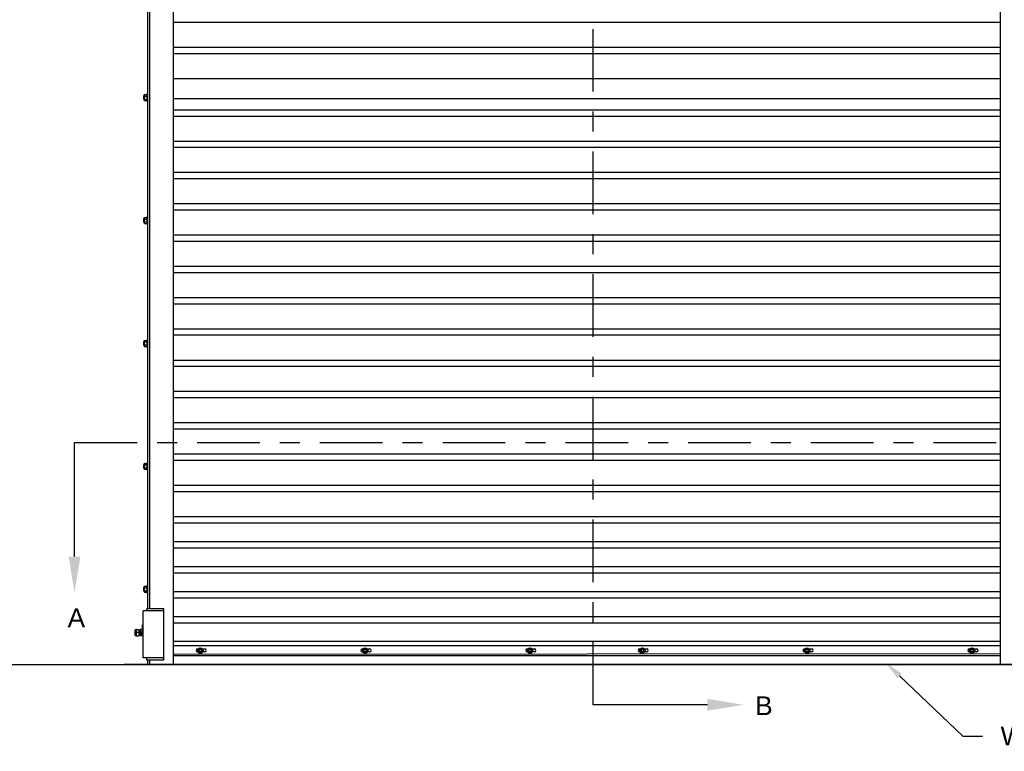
# Model space of a CAD drawing. Header units: inches. Extents: x 170 to 312, y 215 to 248.
# Tile 908 of 987: x 299.58 to 304.49, y 239.67 to 243.33. Entities that reach past the tile are written whole.
import ezdxf
from ezdxf import colors
from ezdxf.entities.mleader import LeaderData, LeaderLine
from ezdxf.math import Vec2, Vec3

# ---------------------------------------------------------------- set-up
doc = ezdxf.new("R2010")
doc.units = ezdxf.units.IN
doc.header["$LTSCALE"] = 0.25
doc.header["$MEASUREMENT"] = 0
doc.linetypes.add('CENTER', pattern=[2, 1.25, -0.25, 0.25, -0.25])
for name, color, linetype in [('ANNOTATIONS', 1, 'Continuous'), ('MOTOR RH', 7, 'Continuous'), ('SECTION CUTS', 6, 'CENTER')]:
    doc.layers.add(name, color=color, linetype=linetype)
doc.styles.add('ARIAL', font='arial.ttf', dxfattribs={"height": 0.09375})
doc.styles.get("Standard").update_dxf_attribs({"font": 'romans.shx'})

msp = doc.modelspace()

# ---------------------------------------------------------------- linework, layer by layer
at = {"layer": 'MOTOR RH'}
for p, q in [((300.344, 240.10529), (300.344, 244.32505)), ((304.4705, 240.10529), (304.4705, 244.32505)), ((300.21611, 240.38253), (300.21611, 244.3)), ((300.22464, 240.38253), (300.22464, 244.3)), ((300.344, 243.31263), (304.4705, 243.31263)), ((300.344, 243.18763), (304.4705, 243.18763)), ((300.344, 243.15638), (304.4705, 243.15638)), ((300.344, 243.03138), (304.4705, 243.03138)), ((300.19394, 242.94338), (300.19394, 242.92835)), ((300.19496, 242.94439), (300.19496, 242.92734)), ((300.19742, 242.94865), (300.19742, 242.92308)), ((300.19912, 242.95063), (300.21099, 242.95063)), ((300.19912, 242.94325), (300.21099, 242.94325)), ((300.2127, 242.95718), (300.2127, 242.91455)), ((300.2127, 242.94439), (300.2127, 242.94694)), ((300.19912, 242.92848), (300.21099, 242.92848)), ((300.19912, 242.9211), (300.21099, 242.9211)), ((300.344, 242.93098), (304.4705, 242.93098)), ((300.344, 242.87513), (304.4705, 242.87513)), ((300.344, 242.84388), (304.4705, 242.84388)), ((300.344, 242.71888), (304.4705, 242.71888)), ((300.344, 242.68763), (304.4705, 242.68763)), ((300.344, 242.56263), (304.4705, 242.56263)), ((300.344, 242.53138), (304.4705, 242.53138)), ((300.344, 242.40638), (304.4705, 242.40638)), ((300.344, 242.37513), (304.4705, 242.37513)), ((300.19394, 242.32952), (300.19394, 242.3145)), ((300.19496, 242.33053), (300.19496, 242.31348)), ((300.19742, 242.3348), (300.19742, 242.30922)), ((300.19912, 242.33677), (300.21099, 242.33677)), ((300.19912, 242.32939), (300.21099, 242.32939)), ((300.19912, 242.31462), (300.21099, 242.31462)), ((300.19912, 242.30724), (300.21099, 242.30724)), ((300.2127, 242.34332), (300.2127, 242.30069)), ((300.2127, 242.33053), (300.2127, 242.33308)), ((300.344, 242.25013), (304.4705, 242.25013)), ((300.344, 242.21888), (304.4705, 242.21888)), ((300.344, 242.09388), (304.4705, 242.09388)), ((300.344, 242.06263), (304.4705, 242.06263)), ((300.344, 241.93763), (304.4705, 241.93763)), ((300.344, 241.90638), (304.4705, 241.90638)), ((300.344, 241.78138), (304.4705, 241.78138)), ((300.19394, 241.71566), (300.19394, 241.70064)), ((300.19496, 241.71667), (300.19496, 241.69962)), ((300.19742, 241.72094), (300.19742, 241.69536)), ((300.19912, 241.72291), (300.21099, 241.72291)), ((300.19912, 241.71553), (300.21099, 241.71553)), ((300.2127, 241.72946), (300.2127, 241.68683)), ((300.2127, 241.71667), (300.2127, 241.71922)), ((300.344, 241.75013), (304.4705, 241.75013)), ((300.19912, 241.70076), (300.21099, 241.70076)), ((300.19912, 241.69338), (300.21099, 241.69338)), ((300.344, 241.62513), (304.4705, 241.62513)), ((300.344, 241.59388), (304.4705, 241.59388)), ((300.344, 241.46888), (304.4705, 241.46888)), ((300.344, 241.43763), (304.4705, 241.43763)), ((300.344, 241.31263), (304.4705, 241.31263)), ((300.344, 241.28138), (304.4705, 241.28138)), ((300.344, 241.15638), (304.4705, 241.15638)), ((300.344, 241.12513), (304.4705, 241.12513)), ((300.19394, 241.1018), (300.19394, 241.08678)), ((300.19496, 241.10281), (300.19496, 241.08576)), ((300.19742, 241.10708), (300.19742, 241.0815)), ((300.19912, 241.10906), (300.21099, 241.10906)), ((300.19912, 241.10167), (300.21099, 241.10167)), ((300.19912, 241.0869), (300.21099, 241.0869)), ((300.19912, 241.07952), (300.21099, 241.07952)), ((300.2127, 241.1156), (300.2127, 241.07297)), ((300.2127, 241.10281), (300.2127, 241.10536)), ((300.344, 241.00013), (304.4705, 241.00013)), ((300.344, 240.96888), (304.4705, 240.96888)), ((300.344, 240.84388), (304.4705, 240.84388)), ((300.344, 240.81263), (304.4705, 240.81263)), ((300.344, 240.71888), (304.4705, 240.71888)), ((300.344, 240.68763), (304.4705, 240.68763)), ((300.344, 240.59388), (304.4705, 240.59388)), ((300.344, 240.56263), (304.4705, 240.56263)), ((300.19394, 240.48794), (300.19394, 240.47292)), ((300.19496, 240.48895), (300.19496, 240.4719)), ((300.19742, 240.49322), (300.19742, 240.46764)), ((300.19912, 240.4952), (300.21099, 240.4952)), ((300.19912, 240.48781), (300.21099, 240.48781)), ((300.2127, 240.50174), (300.2127, 240.45911)), ((300.2127, 240.48895), (300.2127, 240.4915)), ((300.19912, 240.47305), (300.21099, 240.47305)), ((300.19912, 240.46566), (300.21099, 240.46566)), ((300.344, 240.46888), (304.4705, 240.46888)), ((300.344, 240.43763), (304.4705, 240.43763)), ((300.19265, 240.13742), (300.19265, 240.37188)), ((300.29496, 240.37188), (300.19265, 240.37188)), ((300.29496, 240.38253), (300.2097, 240.38253)), ((300.2097, 240.37188), (300.2097, 240.38253)), ((300.29496, 240.12676), (300.29496, 240.38253)), ((300.344, 240.34388), (304.4705, 240.34388)), ((300.19265, 240.30406), (300.18809, 240.30315)), ((300.18809, 240.24676), (300.18809, 240.30315)), ((300.19265, 240.29012), (300.18809, 240.28972)), ((300.344, 240.31263), (304.4705, 240.31263)), ((300.1502, 240.27312), (300.1502, 240.25397)), ((300.15863, 240.27953), (300.15661, 240.27739)), ((300.17227, 240.26354), (300.15661, 240.26354)), ((300.15863, 240.24756), (300.15661, 240.2497)), ((300.15661, 240.24756), (300.15661, 240.24756)), ((300.15863, 240.24756), (300.15851, 240.27951)), ((300.15863, 240.27953), (300.17227, 240.27953)), ((300.15863, 240.24756), (300.17227, 240.24756)), ((300.17227, 240.24756), (300.17227, 240.27953)), ((300.17909, 240.25233), (300.17864, 240.25233)), ((300.17909, 240.27953), (300.17909, 240.24756)), ((300.18621, 240.27953), (300.17909, 240.27953)), ((300.18621, 240.26354), (300.17909, 240.26354)), ((300.18621, 240.24756), (300.17909, 240.24756)), ((300.18627, 240.2886), (300.18621, 240.24756)), ((300.344, 240.22141), (304.4705, 240.22141)), ((300.344, 240.2001), (304.4705, 240.2001)), ((300.344, 240.15529), (304.4705, 240.15858)), ((300.344, 240.14894), (304.4705, 240.14894)), ((304.4705, 240.14792), (300.344, 240.14792)), ((300.46336, 240.18203), (300.46633, 240.18203)), ((300.46496, 240.16702), (300.46336, 240.16702)), ((300.46615, 240.17347), (300.47168, 240.18305)), ((300.46615, 240.17347), (300.47168, 240.16388)), ((300.47168, 240.18305), (300.48275, 240.18305)), ((300.48275, 240.16388), (300.47168, 240.16388)), ((300.48275, 240.18305), (300.48828, 240.17347)), ((300.48828, 240.17347), (300.48275, 240.16388)), ((300.4881, 240.18203), (300.49951, 240.18203)), ((300.49951, 240.16702), (300.48947, 240.16702)), ((301.2861, 240.18203), (301.28908, 240.18203)), ((301.28771, 240.16702), (301.2861, 240.16702)), ((301.28889, 240.17347), (301.29443, 240.18305)), ((301.28889, 240.17347), (301.29443, 240.16388)), ((301.29443, 240.18305), (301.30549, 240.18305)), ((301.30549, 240.16388), (301.29443, 240.16388)), ((301.30549, 240.18305), (301.31103, 240.17347)), ((301.31103, 240.17347), (301.30549, 240.16388)), ((301.31084, 240.18203), (301.32225, 240.18203)), ((301.32225, 240.16702), (301.31221, 240.16702)), ((302.10884, 240.18203), (302.11182, 240.18203)), ((302.11045, 240.16702), (302.10884, 240.16702)), ((302.11164, 240.17347), (302.11717, 240.18305)), ((302.11164, 240.17347), (302.11717, 240.16388)), ((302.11717, 240.18305), (302.12823, 240.18305)), ((302.12823, 240.16388), (302.11717, 240.16388)), ((302.12823, 240.18305), (302.13377, 240.17347)), ((302.13377, 240.17347), (302.12823, 240.16388)), ((302.13358, 240.18203), (302.14499, 240.18203)), ((302.14499, 240.16702), (302.13496, 240.16702)), ((302.6695, 240.18203), (302.67248, 240.18203)), ((302.67111, 240.16702), (302.6695, 240.16702)), ((302.67229, 240.17347), (302.67783, 240.18305)), ((302.67229, 240.17347), (302.67783, 240.16388)), ((302.67783, 240.18305), (302.68889, 240.18305)), ((302.68889, 240.16388), (302.67783, 240.16388)), ((302.68889, 240.18305), (302.69443, 240.17347)), ((302.69443, 240.17347), (302.68889, 240.16388)), ((302.69424, 240.18203), (302.70565, 240.18203)), ((302.70565, 240.16702), (302.69561, 240.16702)), ((303.49224, 240.18203), (303.49522, 240.18203)), ((303.49385, 240.16702), (303.49224, 240.16702)), ((303.49504, 240.17347), (303.50057, 240.18305)), ((303.49504, 240.17347), (303.50057, 240.16388)), ((303.50057, 240.18305), (303.51163, 240.18305)), ((303.51163, 240.16388), (303.50057, 240.16388)), ((303.51163, 240.18305), (303.51717, 240.17347)), ((303.51717, 240.17347), (303.51163, 240.16388)), ((303.51698, 240.18203), (303.52839, 240.18203)), ((303.52839, 240.16702), (303.51836, 240.16702)), ((304.31334, 240.18184), (304.31499, 240.18203)), ((304.31499, 240.18203), (304.31796, 240.18203)), ((304.31659, 240.16702), (304.31499, 240.16702)), ((304.31778, 240.17347), (304.32331, 240.18305)), ((304.31778, 240.17347), (304.32331, 240.16388)), ((304.32331, 240.18305), (304.33438, 240.18305)), ((304.33438, 240.16388), (304.32331, 240.16388)), ((304.33438, 240.18305), (304.33991, 240.17347)), ((304.33991, 240.17347), (304.33438, 240.16388)), ((304.33973, 240.18203), (304.35114, 240.18203)), ((304.35114, 240.16702), (304.3411, 240.16702)), ((304.41082, 240.14895), (304.41082, 240.14894)), ((306.28719, 240.10342), (298.55104, 240.10342)), ((300.09675, 240.10529), (304.71775, 240.10529)), ((300.29496, 240.13742), (300.19265, 240.13742)), ((300.2097, 240.12676), (300.2097, 240.13742)), ((300.29496, 240.12676), (300.2097, 240.12676)), ((300.21611, 240.10529), (300.21611, 240.12676)), ((300.22464, 240.10529), (300.22464, 240.12676))]:
    msp.add_line(p, q, dxfattribs=at)
at = {"layer": 'MOTOR RH', "flags": 128}
msp.add_lwpolyline([(304.31499, 240.16702), (304.31304, 240.16728)], dxfattribs=at)
at = {"layer": 'MOTOR RH'}
for centre, radius in [((300.47722, 240.17347), 0.01385), ((300.47722, 240.17347), 0.00958), ((300.47722, 240.17347), 0.00639), ((301.29996, 240.17347), 0.01385), ((301.29996, 240.17347), 0.00958), ((301.29996, 240.17347), 0.00639), ((302.1227, 240.17347), 0.01385), ((302.1227, 240.17347), 0.00958), ((302.1227, 240.17347), 0.00639), ((302.68336, 240.17347), 0.01385), ((302.68336, 240.17347), 0.00958), ((302.68336, 240.17347), 0.00639), ((303.5061, 240.17347), 0.01385), ((303.5061, 240.17347), 0.00958), ((303.5061, 240.17347), 0.00639), ((304.32884, 240.17347), 0.01385), ((304.32884, 240.17347), 0.00958), ((304.32884, 240.17347), 0.00639)]:
    msp.add_circle(centre, radius, dxfattribs=at)
for centre, radius, start, end in [((300.15661, 240.27312), 0.00641, 90, 180), ((300.15661, 240.25397), 0.00641, 180, 270), ((300.17406, 240.25233), 0.000446, 180, 269.98974), ((300.17909, 240.25233), 0.000446, 180, 270), ((300.46336, 240.17452), 0.0075, 90, 270), ((300.49951, 240.17452), 0.0075, 270, 90), ((301.2861, 240.17452), 0.0075, 90, 270), ((301.32225, 240.17452), 0.0075, 270, 90), ((302.10884, 240.17452), 0.0075, 90, 270), ((302.14499, 240.17452), 0.0075, 270, 90), ((302.6695, 240.17452), 0.0075, 90, 270), ((302.70565, 240.17452), 0.0075, 270, 90), ((303.49224, 240.17452), 0.0075, 90, 270), ((303.52839, 240.17452), 0.0075, 270, 90), ((304.31503, 240.17452), 0.0075, 90, 270), ((304.35114, 240.17452), 0.0075, 270, 90)]:
    msp.add_arc(centre, radius, start, end, dxfattribs=at)
msp.add_ellipse((300.18442, 240.26354), major_axis=(0, 0.01678), ratio=0.9090909, start_param=5.7138504, end_param=6.0408195, dxfattribs=at)
for points in [[(300.19496, 242.94439), (300.19394, 242.94338)], [(300.19742, 242.94439), (300.19496, 242.94439)], [(300.19912, 242.95063), (300.19742, 242.94865)], [(300.2127, 242.94865), (300.21099, 242.95063)], [(300.21611, 242.95718), (300.2127, 242.95718)], [(300.19394, 242.92835), (300.19496, 242.92734)], [(300.19496, 242.92734), (300.19742, 242.92734)], [(300.19742, 242.92308), (300.19912, 242.9211)], [(300.21099, 242.9211), (300.2127, 242.92308)], [(300.2127, 242.92734), (300.2127, 242.92734)], [(300.2127, 242.91455), (300.21611, 242.91455)], [(300.19496, 242.33053), (300.19394, 242.32952)], [(300.19394, 242.3145), (300.19496, 242.31348)], [(300.19742, 242.33053), (300.19496, 242.33053)], [(300.19496, 242.31348), (300.19742, 242.31348)], [(300.19912, 242.33677), (300.19742, 242.3348)], [(300.19742, 242.30922), (300.19912, 242.30724)], [(300.2127, 242.3348), (300.21099, 242.33677)], [(300.21099, 242.30724), (300.2127, 242.30922)], [(300.21611, 242.34332), (300.2127, 242.34332)], [(300.2127, 242.31348), (300.2127, 242.31348)], [(300.2127, 242.30069), (300.21611, 242.30069)], [(300.19496, 241.71667), (300.19394, 241.71566)], [(300.19742, 241.71667), (300.19496, 241.71667)], [(300.19912, 241.72291), (300.19742, 241.72094)], [(300.2127, 241.72094), (300.21099, 241.72291)], [(300.21611, 241.72946), (300.2127, 241.72946)], [(300.19394, 241.70064), (300.19496, 241.69962)], [(300.19496, 241.69962), (300.19742, 241.69962)], [(300.19742, 241.69536), (300.19912, 241.69338)], [(300.21099, 241.69338), (300.2127, 241.69536)], [(300.2127, 241.69962), (300.2127, 241.69962)], [(300.2127, 241.68683), (300.21611, 241.68683)], [(300.19496, 241.10281), (300.19394, 241.1018)], [(300.19394, 241.08678), (300.19496, 241.08576)], [(300.19742, 241.10281), (300.19496, 241.10281)], [(300.19496, 241.08576), (300.19742, 241.08576)], [(300.19912, 241.10906), (300.19742, 241.10708)], [(300.19742, 241.0815), (300.19912, 241.07952)], [(300.2127, 241.10708), (300.21099, 241.10906)], [(300.21099, 241.07952), (300.2127, 241.0815)], [(300.21611, 241.1156), (300.2127, 241.1156)], [(300.2127, 241.08576), (300.2127, 241.08576)], [(300.2127, 241.07297), (300.21611, 241.07297)], [(300.19496, 240.48895), (300.19394, 240.48794)], [(300.19742, 240.48895), (300.19496, 240.48895)], [(300.19912, 240.4952), (300.19742, 240.49322)], [(300.2127, 240.49322), (300.21099, 240.4952)], [(300.21611, 240.50174), (300.2127, 240.50174)], [(300.19394, 240.47292), (300.19496, 240.4719)], [(300.19496, 240.4719), (300.19742, 240.4719)], [(300.19742, 240.46764), (300.19912, 240.46566)], [(300.21099, 240.46566), (300.2127, 240.46764)], [(300.2127, 240.4719), (300.2127, 240.4719)], [(300.2127, 240.45911), (300.21611, 240.45911)], [(300.17445, 240.27475), (300.17227, 240.27475)], [(300.17227, 240.25233), (300.17361, 240.25233)], [(300.1745, 240.25233), (300.17529, 240.25233)], [(300.17613, 240.27475), (300.17534, 240.27475)], [(300.17618, 240.25233), (300.17697, 240.25233)], [(300.1778, 240.27475), (300.17702, 240.27475)], [(300.17786, 240.25233), (300.17864, 240.25233)], [(300.17909, 240.27475), (300.1787, 240.27475)], [(300.18809, 240.27824), (300.18621, 240.27824)], [(300.18621, 240.24884), (300.18809, 240.24884)], [(300.18809, 240.2886), (300.18627, 240.2886)], [(300.18809, 240.24676), (300.19265, 240.24676)]]:
    msp.add_open_spline(points, degree=1, dxfattribs=at)
for points, knots in [([(300.19742, 242.94694), (300.19748, 242.94746), (300.19762, 242.94851), (300.19838, 242.94973), (300.19896, 242.95043), (300.19912, 242.95063)], [0, 0, 0, 0, 0.40629469, 0.8272685, 1, 1, 1, 1]), ([(300.19912, 242.94325), (300.19868, 242.94382), (300.19776, 242.94499), (300.19742, 242.94627), (300.19742, 242.94692), (300.19742, 242.94694)], [0, 0, 0, 0, 0.4843315, 0.9863252, 1, 1, 1, 1]), ([(300.19742, 242.93587), (300.19742, 242.93603), (300.19743, 242.93714), (300.19771, 242.93921), (300.19839, 242.94149), (300.19894, 242.94281), (300.19912, 242.94325)], [0, 0, 0, 0, 0.0665352, 0.4352862, 0.8145477, 1, 1, 1, 1]), ([(300.2127, 242.94694), (300.21263, 242.94746), (300.2125, 242.94851), (300.21173, 242.94973), (300.21116, 242.95043), (300.21099, 242.95063)], [0, 0, 0, 0, 0.4062869, 0.82727, 1, 1, 1, 1]), ([(300.21099, 242.94325), (300.21144, 242.94382), (300.21235, 242.94499), (300.21269, 242.94627), (300.2127, 242.94692), (300.2127, 242.94694)], [0, 0, 0, 0, 0.4843418, 0.9863253, 1, 1, 1, 1]), ([(300.2127, 242.93587), (300.21269, 242.93603), (300.21268, 242.93714), (300.2124, 242.93921), (300.21172, 242.94149), (300.21117, 242.94281), (300.21099, 242.94325)], [0, 0, 0, 0, 0.0665352, 0.4352862, 0.8145477, 1, 1, 1, 1]), ([(300.19912, 242.92848), (300.19887, 242.92911), (300.19827, 242.93059), (300.19758, 242.93305), (300.19747, 242.93492), (300.19742, 242.93587)], [0, 0, 0, 0, 0.2654613, 0.6280785, 1, 1, 1, 1]), ([(300.19742, 242.92479), (300.19748, 242.92531), (300.19762, 242.92636), (300.19838, 242.92758), (300.19896, 242.92828), (300.19912, 242.92848)], [0, 0, 0, 0, 0.4062945, 0.8272686, 1, 1, 1, 1]), ([(300.19912, 242.9211), (300.19868, 242.92167), (300.19776, 242.92284), (300.19742, 242.92412), (300.19742, 242.92477), (300.19742, 242.92479)], [0, 0, 0, 0, 0.4843323, 0.9863252, 1, 1, 1, 1]), ([(300.21099, 242.92848), (300.21124, 242.92911), (300.21184, 242.93059), (300.21253, 242.93305), (300.21264, 242.93492), (300.2127, 242.93587)], [0, 0, 0, 0, 0.2654595, 0.6280849, 1, 1, 1, 1]), ([(300.2127, 242.92479), (300.21263, 242.92531), (300.2125, 242.92636), (300.21173, 242.92758), (300.21116, 242.92828), (300.21099, 242.92848)], [0, 0, 0, 0, 0.40628648, 0.82726969, 1, 1, 1, 1]), ([(300.21099, 242.9211), (300.21144, 242.92167), (300.21235, 242.92284), (300.21269, 242.92412), (300.2127, 242.92477), (300.2127, 242.92479)], [0, 0, 0, 0, 0.4843415, 0.9863242, 1, 1, 1, 1]), ([(300.19742, 242.33308), (300.19748, 242.3336), (300.19762, 242.33465), (300.19838, 242.33587), (300.19896, 242.33657), (300.19912, 242.33677)], [0, 0, 0, 0, 0.40629469, 0.8272685, 1, 1, 1, 1]), ([(300.19912, 242.32939), (300.19868, 242.32996), (300.19776, 242.33113), (300.19742, 242.33241), (300.19742, 242.33306), (300.19742, 242.33308)], [0, 0, 0, 0, 0.4843315, 0.9863252, 1, 1, 1, 1]), ([(300.19742, 242.32201), (300.19742, 242.32218), (300.19743, 242.32328), (300.19771, 242.32535), (300.19839, 242.32763), (300.19894, 242.32895), (300.19912, 242.32939)], [0, 0, 0, 0, 0.0665352, 0.4352862, 0.8145477, 1, 1, 1, 1]), ([(300.19912, 242.31462), (300.19887, 242.31525), (300.19827, 242.31673), (300.19758, 242.31919), (300.19747, 242.32106), (300.19742, 242.32201)], [0, 0, 0, 0, 0.2654613, 0.6280785, 1, 1, 1, 1]), ([(300.19742, 242.31093), (300.19748, 242.31145), (300.19762, 242.3125), (300.19838, 242.31372), (300.19896, 242.31442), (300.19912, 242.31462)], [0, 0, 0, 0, 0.4062945, 0.8272686, 1, 1, 1, 1]), ([(300.19912, 242.30724), (300.19868, 242.30781), (300.19776, 242.30898), (300.19742, 242.31026), (300.19742, 242.31091), (300.19742, 242.31093)], [0, 0, 0, 0, 0.4843323, 0.9863252, 1, 1, 1, 1]), ([(300.2127, 242.33308), (300.21263, 242.3336), (300.2125, 242.33465), (300.21173, 242.33587), (300.21116, 242.33657), (300.21099, 242.33677)], [0, 0, 0, 0, 0.4062869, 0.82727, 1, 1, 1, 1]), ([(300.21099, 242.32939), (300.21144, 242.32996), (300.21235, 242.33113), (300.21269, 242.33241), (300.2127, 242.33306), (300.2127, 242.33308)], [0, 0, 0, 0, 0.4843418, 0.9863253, 1, 1, 1, 1]), ([(300.2127, 242.32201), (300.21269, 242.32218), (300.21268, 242.32328), (300.2124, 242.32535), (300.21172, 242.32763), (300.21117, 242.32895), (300.21099, 242.32939)], [0, 0, 0, 0, 0.0665352, 0.4352862, 0.8145477, 1, 1, 1, 1]), ([(300.21099, 242.31462), (300.21124, 242.31525), (300.21184, 242.31673), (300.21253, 242.31919), (300.21264, 242.32106), (300.2127, 242.32201)], [0, 0, 0, 0, 0.2654595, 0.6280849, 1, 1, 1, 1]), ([(300.2127, 242.31093), (300.21263, 242.31145), (300.2125, 242.3125), (300.21173, 242.31372), (300.21116, 242.31442), (300.21099, 242.31462)], [0, 0, 0, 0, 0.40628648, 0.82726969, 1, 1, 1, 1]), ([(300.21099, 242.30724), (300.21144, 242.30781), (300.21235, 242.30898), (300.21269, 242.31026), (300.2127, 242.31091), (300.2127, 242.31093)], [0, 0, 0, 0, 0.4843415, 0.9863242, 1, 1, 1, 1]), ([(300.19742, 241.71922), (300.19748, 241.71974), (300.19762, 241.72079), (300.19838, 241.72202), (300.19896, 241.72271), (300.19912, 241.72291)], [0, 0, 0, 0, 0.40629469, 0.8272685, 1, 1, 1, 1]), ([(300.19912, 241.71553), (300.19868, 241.71611), (300.19776, 241.71727), (300.19742, 241.71855), (300.19742, 241.71921), (300.19742, 241.71922)], [0, 0, 0, 0, 0.4843315, 0.9863252, 1, 1, 1, 1]), ([(300.19742, 241.70815), (300.19742, 241.70832), (300.19743, 241.70942), (300.19771, 241.71149), (300.19839, 241.71377), (300.19894, 241.7151), (300.19912, 241.71553)], [0, 0, 0, 0, 0.0665352, 0.4352862, 0.8145477, 1, 1, 1, 1]), ([(300.2127, 241.71922), (300.21263, 241.71974), (300.2125, 241.72079), (300.21173, 241.72202), (300.21116, 241.72271), (300.21099, 241.72291)], [0, 0, 0, 0, 0.4062869, 0.82727, 1, 1, 1, 1]), ([(300.21099, 241.71553), (300.21144, 241.71611), (300.21235, 241.71727), (300.21269, 241.71855), (300.2127, 241.71921), (300.2127, 241.71922)], [0, 0, 0, 0, 0.4843418, 0.9863253, 1, 1, 1, 1]), ([(300.2127, 241.70815), (300.21269, 241.70832), (300.21268, 241.70942), (300.2124, 241.71149), (300.21172, 241.71377), (300.21117, 241.7151), (300.21099, 241.71553)], [0, 0, 0, 0, 0.0665352, 0.4352862, 0.8145477, 1, 1, 1, 1]), ([(300.19912, 241.70076), (300.19887, 241.70139), (300.19827, 241.70287), (300.19758, 241.70533), (300.19747, 241.7072), (300.19742, 241.70815)], [0, 0, 0, 0, 0.2654613, 0.6280785, 1, 1, 1, 1]), ([(300.19742, 241.69707), (300.19748, 241.69759), (300.19762, 241.69864), (300.19838, 241.69986), (300.19896, 241.70056), (300.19912, 241.70076)], [0, 0, 0, 0, 0.4062945, 0.8272686, 1, 1, 1, 1]), ([(300.19912, 241.69338), (300.19868, 241.69395), (300.19776, 241.69512), (300.19742, 241.6964), (300.19742, 241.69705), (300.19742, 241.69707)], [0, 0, 0, 0, 0.4843323, 0.9863252, 1, 1, 1, 1]), ([(300.21099, 241.70076), (300.21124, 241.70139), (300.21184, 241.70287), (300.21253, 241.70533), (300.21264, 241.7072), (300.2127, 241.70815)], [0, 0, 0, 0, 0.2654595, 0.6280849, 1, 1, 1, 1]), ([(300.2127, 241.69707), (300.21263, 241.69759), (300.2125, 241.69864), (300.21173, 241.69986), (300.21116, 241.70056), (300.21099, 241.70076)], [0, 0, 0, 0, 0.40628648, 0.82726969, 1, 1, 1, 1]), ([(300.21099, 241.69338), (300.21144, 241.69395), (300.21235, 241.69512), (300.21269, 241.6964), (300.2127, 241.69705), (300.2127, 241.69707)], [0, 0, 0, 0, 0.4843415, 0.9863242, 1, 1, 1, 1]), ([(300.19742, 241.10536), (300.19748, 241.10588), (300.19762, 241.10693), (300.19838, 241.10816), (300.19896, 241.10885), (300.19912, 241.10906)], [0, 0, 0, 0, 0.40629469, 0.8272685, 1, 1, 1, 1]), ([(300.19912, 241.10167), (300.19868, 241.10225), (300.19776, 241.10341), (300.19742, 241.10469), (300.19742, 241.10535), (300.19742, 241.10536)], [0, 0, 0, 0, 0.4843315, 0.9863252, 1, 1, 1, 1]), ([(300.19742, 241.09429), (300.19742, 241.09446), (300.19743, 241.09556), (300.19771, 241.09763), (300.19839, 241.09991), (300.19894, 241.10124), (300.19912, 241.10167)], [0, 0, 0, 0, 0.0665352, 0.4352862, 0.8145477, 1, 1, 1, 1]), ([(300.19912, 241.0869), (300.19887, 241.08753), (300.19827, 241.08901), (300.19758, 241.09147), (300.19747, 241.09334), (300.19742, 241.09429)], [0, 0, 0, 0, 0.2654613, 0.6280785, 1, 1, 1, 1]), ([(300.19742, 241.08321), (300.19748, 241.08373), (300.19762, 241.08478), (300.19838, 241.08601), (300.19896, 241.0867), (300.19912, 241.0869)], [0, 0, 0, 0, 0.4062945, 0.8272686, 1, 1, 1, 1]), ([(300.19912, 241.07952), (300.19868, 241.0801), (300.19776, 241.08126), (300.19742, 241.08254), (300.19742, 241.0832), (300.19742, 241.08321)], [0, 0, 0, 0, 0.4843323, 0.9863252, 1, 1, 1, 1]), ([(300.2127, 241.10536), (300.21263, 241.10588), (300.2125, 241.10693), (300.21173, 241.10816), (300.21116, 241.10885), (300.21099, 241.10906)], [0, 0, 0, 0, 0.4062869, 0.82727, 1, 1, 1, 1]), ([(300.21099, 241.10167), (300.21144, 241.10225), (300.21235, 241.10341), (300.21269, 241.10469), (300.2127, 241.10535), (300.2127, 241.10536)], [0, 0, 0, 0, 0.4843418, 0.9863253, 1, 1, 1, 1]), ([(300.2127, 241.09429), (300.21269, 241.09446), (300.21268, 241.09556), (300.2124, 241.09763), (300.21172, 241.09991), (300.21117, 241.10124), (300.21099, 241.10167)], [0, 0, 0, 0, 0.0665352, 0.4352862, 0.8145477, 1, 1, 1, 1]), ([(300.21099, 241.0869), (300.21124, 241.08753), (300.21184, 241.08901), (300.21253, 241.09147), (300.21264, 241.09334), (300.2127, 241.09429)], [0, 0, 0, 0, 0.2654595, 0.6280849, 1, 1, 1, 1]), ([(300.2127, 241.08321), (300.21263, 241.08373), (300.2125, 241.08478), (300.21173, 241.08601), (300.21116, 241.0867), (300.21099, 241.0869)], [0, 0, 0, 0, 0.40628648, 0.82726969, 1, 1, 1, 1]), ([(300.21099, 241.07952), (300.21144, 241.0801), (300.21235, 241.08126), (300.21269, 241.08254), (300.2127, 241.0832), (300.2127, 241.08321)], [0, 0, 0, 0, 0.4843415, 0.9863242, 1, 1, 1, 1]), ([(300.19742, 240.4915), (300.19748, 240.49202), (300.19762, 240.49307), (300.19838, 240.4943), (300.19896, 240.49499), (300.19912, 240.4952)], [0, 0, 0, 0, 0.40629469, 0.8272685, 1, 1, 1, 1]), ([(300.19912, 240.48781), (300.19868, 240.48839), (300.19776, 240.48956), (300.19742, 240.49083), (300.19742, 240.49149), (300.19742, 240.4915)], [0, 0, 0, 0, 0.4843315, 0.9863252, 1, 1, 1, 1]), ([(300.19742, 240.48043), (300.19742, 240.4806), (300.19743, 240.4817), (300.19771, 240.48377), (300.19839, 240.48605), (300.19894, 240.48738), (300.19912, 240.48781)], [0, 0, 0, 0, 0.0665352, 0.4352862, 0.8145477, 1, 1, 1, 1]), ([(300.2127, 240.4915), (300.21263, 240.49202), (300.2125, 240.49307), (300.21173, 240.4943), (300.21116, 240.49499), (300.21099, 240.4952)], [0, 0, 0, 0, 0.4062869, 0.82727, 1, 1, 1, 1]), ([(300.21099, 240.48781), (300.21144, 240.48839), (300.21235, 240.48956), (300.21269, 240.49083), (300.2127, 240.49149), (300.2127, 240.4915)], [0, 0, 0, 0, 0.4843418, 0.9863253, 1, 1, 1, 1]), ([(300.2127, 240.48043), (300.21269, 240.4806), (300.21268, 240.4817), (300.2124, 240.48377), (300.21172, 240.48605), (300.21117, 240.48738), (300.21099, 240.48781)], [0, 0, 0, 0, 0.0665352, 0.4352862, 0.8145477, 1, 1, 1, 1]), ([(300.19912, 240.47305), (300.19887, 240.47367), (300.19827, 240.47515), (300.19758, 240.47761), (300.19747, 240.47948), (300.19742, 240.48043)], [0, 0, 0, 0, 0.2654613, 0.6280785, 1, 1, 1, 1]), ([(300.19742, 240.46935), (300.19748, 240.46987), (300.19762, 240.47092), (300.19838, 240.47215), (300.19896, 240.47284), (300.19912, 240.47305)], [0, 0, 0, 0, 0.4062945, 0.8272686, 1, 1, 1, 1]), ([(300.19912, 240.46566), (300.19868, 240.46624), (300.19776, 240.4674), (300.19742, 240.46868), (300.19742, 240.46934), (300.19742, 240.46935)], [0, 0, 0, 0, 0.4843323, 0.9863252, 1, 1, 1, 1]), ([(300.21099, 240.47305), (300.21124, 240.47367), (300.21184, 240.47515), (300.21253, 240.47761), (300.21264, 240.47948), (300.2127, 240.48043)], [0, 0, 0, 0, 0.2654595, 0.6280849, 1, 1, 1, 1]), ([(300.2127, 240.46935), (300.21263, 240.46987), (300.2125, 240.47092), (300.21173, 240.47215), (300.21116, 240.47284), (300.21099, 240.47305)], [0, 0, 0, 0, 0.40628648, 0.82726969, 1, 1, 1, 1]), ([(300.21099, 240.46566), (300.21144, 240.46624), (300.21235, 240.4674), (300.21269, 240.46868), (300.2127, 240.46934), (300.2127, 240.46935)], [0, 0, 0, 0, 0.4843415, 0.9863242, 1, 1, 1, 1]), ([(300.15861, 240.27952), (300.15861, 240.27952), (300.15862, 240.27951), (300.15843, 240.27951), (300.15795, 240.27953), (300.15768, 240.27953), (300.15742, 240.27953), (300.15705, 240.27953), (300.15676, 240.27953), (300.15661, 240.27953)], [0, 0, 0, 0, 0.41508411, 0.74936318, 0.83710675, 0.86923148, 0.89695074, 0.94781798, 1, 1, 1, 1]), ([(300.15661, 240.24756), (300.15685, 240.2476), (300.15733, 240.2477), (300.158, 240.248), (300.15841, 240.24771), (300.15863, 240.24756)], [0, 0, 0, 0, 0.3172279, 0.6455191, 1, 1, 1, 1]), ([(300.17423, 240.27129), (300.1742, 240.2702), (300.17414, 240.26794), (300.17404, 240.26401), (300.17395, 240.26059), (300.17389, 240.25787), (300.17381, 240.25516), (300.17371, 240.25283), (300.17364, 240.2525), (300.17361, 240.25233)], [0, 0, 0, 0, 0.1576479, 0.3272144, 0.4414984, 0.5518843, 0.6622696, 0.8333135, 1, 1, 1, 1]), ([(300.17425, 240.27129), (300.17423, 240.27062), (300.17419, 240.2694), (300.17414, 240.26732), (300.17408, 240.26541), (300.17405, 240.2642), (300.17403, 240.26354)], [0, 0, 0, 0, 0.3209037, 0.5829364, 0.7689496, 1, 1, 1, 1]), ([(300.17406, 240.25189), (300.17419, 240.25194), (300.17443, 240.25204), (300.17456, 240.2526), (300.17461, 240.25348), (300.17469, 240.25514), (300.17474, 240.25699), (300.17475, 240.25767)], [0, 0, 0, 0, 0.1384427, 0.2577239, 0.4493445, 0.7990682, 1, 1, 1, 1]), ([(300.17534, 240.27475), (300.17533, 240.27488), (300.17531, 240.27508), (300.17481, 240.27526), (300.17431, 240.2748), (300.17444, 240.27447), (300.17432, 240.27354), (300.17429, 240.27255), (300.17426, 240.27164), (300.17425, 240.27129)], [0, 0, 0, 0, 0.14777, 0.2221785, 0.302666, 0.5018703, 0.7020789, 0.8849541, 1, 1, 1, 1]), ([(300.17475, 240.25767), (300.17477, 240.2581), (300.17479, 240.25911), (300.17485, 240.26116), (300.17489, 240.26271), (300.17492, 240.26354)], [0, 0, 0, 0, 0.25689322, 0.60089186, 1, 1, 1, 1]), ([(300.17534, 240.27475), (300.17532, 240.27468), (300.17527, 240.27454), (300.1752, 240.27336), (300.17511, 240.27126), (300.17503, 240.26795), (300.17493, 240.26401), (300.17485, 240.26062), (300.1748, 240.2586), (300.17478, 240.25776), (300.17477, 240.25767)], [0, 0, 0, 0, 0.1212347, 0.2467504, 0.3722672, 0.5527221, 0.7389539, 0.86447, 0.9857048, 1, 1, 1, 1]), ([(300.17528, 240.25233), (300.1753, 240.2522), (300.17532, 240.252), (300.17582, 240.25182), (300.17631, 240.25229), (300.17619, 240.25262), (300.1763, 240.25354), (300.17634, 240.25459), (300.17637, 240.25556), (300.17638, 240.25598)], [0, 0, 0, 0, 0.1447852, 0.2176906, 0.2965525, 0.4917327, 0.6878973, 0.867078, 1, 1, 1, 1]), ([(300.17597, 240.27296), (300.17595, 240.27248), (300.1759, 240.27119), (300.17582, 240.26792), (300.17572, 240.26402), (300.17563, 240.26059), (300.17557, 240.25787), (300.17549, 240.25516), (300.17539, 240.25283), (300.17532, 240.2525), (300.17529, 240.25233)], [0, 0, 0, 0, 0.0870476, 0.2360592, 0.3898417, 0.4934874, 0.5935976, 0.6937076, 0.8488297, 1, 1, 1, 1]), ([(300.176, 240.27296), (300.17598, 240.27274), (300.17593, 240.27192), (300.17588, 240.26968), (300.17579, 240.26668), (300.17574, 240.26473), (300.17571, 240.26355)], [0, 0, 0, 0, 0.1292833, 0.488595, 0.6910463, 1, 1, 1, 1]), ([(300.17702, 240.27475), (300.177, 240.27491), (300.17698, 240.2751), (300.17659, 240.27522), (300.17634, 240.27515), (300.17598, 240.27477), (300.17613, 240.27458), (300.17604, 240.27351), (300.176, 240.27296)], [0, 0, 0, 0, 0.2295401, 0.2734439, 0.3123554, 0.3541739, 0.6696716, 1, 1, 1, 1]), ([(300.17638, 240.25598), (300.1764, 240.25659), (300.17644, 240.25775), (300.17649, 240.25977), (300.17655, 240.26168), (300.17658, 240.26288), (300.1766, 240.26355)], [0, 0, 0, 0, 0.30189283, 0.57126156, 0.76248171, 1, 1, 1, 1]), ([(300.17702, 240.27475), (300.177, 240.27468), (300.17695, 240.27454), (300.17688, 240.27336), (300.17679, 240.27127), (300.17671, 240.26794), (300.17661, 240.26402), (300.17653, 240.2606), (300.17646, 240.25797), (300.17642, 240.25661), (300.1764, 240.25598)], [0, 0, 0, 0, 0.1112508, 0.2264305, 0.3416111, 0.5072057, 0.6781016, 0.7932815, 0.9045328, 1, 1, 1, 1]), ([(300.17765, 240.27292), (300.17763, 240.27245), (300.17757, 240.27117), (300.17749, 240.26792), (300.1774, 240.26402), (300.17731, 240.26059), (300.17724, 240.25787), (300.17717, 240.25516), (300.17707, 240.25283), (300.177, 240.2525), (300.17697, 240.25233)], [0, 0, 0, 0, 0.0847762, 0.2341586, 0.3883237, 0.4922273, 0.5925868, 0.6929456, 0.8484536, 1, 1, 1, 1]), ([(300.17699, 240.25234), (300.17699, 240.25227), (300.17698, 240.25213), (300.17733, 240.25182), (300.17783, 240.25201), (300.17786, 240.25235), (300.17796, 240.25308), (300.17804, 240.25495), (300.17812, 240.25779), (300.17819, 240.26073), (300.17825, 240.26251), (300.17828, 240.26354)], [0, 0, 0, 0, 0.04327057, 0.08914468, 0.13154782, 0.21760374, 0.32215443, 0.53187285, 0.73473665, 0.84636244, 1, 1, 1, 1]), ([(300.17767, 240.27292), (300.17766, 240.27261), (300.1776, 240.27164), (300.17755, 240.26927), (300.17747, 240.26637), (300.17742, 240.26458), (300.17738, 240.26354)], [0, 0, 0, 0, 0.1679627, 0.528528, 0.7269287, 1, 1, 1, 1]), ([(300.17869, 240.27469), (300.17869, 240.27478), (300.17871, 240.27494), (300.17833, 240.27526), (300.17783, 240.27508), (300.1778, 240.27472), (300.17772, 240.27423), (300.17769, 240.27337), (300.17767, 240.27292)], [0, 0, 0, 0, 0.1201309, 0.222549, 0.3172181, 0.5093461, 0.7427656, 1, 1, 1, 1]), ([(300.1787, 240.27475), (300.17868, 240.27468), (300.17863, 240.27454), (300.17856, 240.27336), (300.17847, 240.27127), (300.17839, 240.26794), (300.17831, 240.26502), (300.17828, 240.26354)], [0, 0, 0, 0, 0.16406261, 0.33391862, 0.5037761, 0.74797897, 1, 1, 1, 1])]:
    msp.add_open_spline(points, degree=3, knots=knots, dxfattribs=at)
at = {"layer": 'SECTION CUTS'}
for p, q in [((302.43821, 239.90334), (302.43821, 245.11861)), ((299.84941, 241.2129), (304.85895, 241.2129))]:
    msp.add_line(p, q, dxfattribs=at)

# ---------------------------------------------------------------- texts
at = {"layer": 'SECTION CUTS', "style": 'ARIAL'}
for s, p in [('A', (299.81494, 240.29047)), ('B', (303.24624, 239.85164))]:
    msp.add_text(s, height=0.09375, dxfattribs=at).set_placement(p)

# ---------------------------------------------------------------- leaders
at = {"layer": 'ANNOTATIONS'}
ml = msp.add_multileader_mtext('Standard', dxfattribs=at)
ml.set_content('WEATHERSTRIP', color=256, style='ARIAL')
ml.set_leader_properties()
ml.build(insert=Vec2(0, 0))
ml.multileader.update_dxf_attribs({"dogleg_length": 0.36, "arrow_head_size": 0.09375})
ctx = ml.context
ctx.base_point, ctx.char_height, ctx.arrow_head_size, ctx.landing_gap_size, ctx.plane_origin = Vec3(304.38122, 239.74611), 0.09375, 0.09375, 0.09, Vec3(303.59618, 239.31288)
notes = []
notes.append((ctx, [(0, (1, 1, 0), (304.28326, 239.74611), (1, 0), 0.09796, [(0, [(303.89909, 240.11218)], 0, [])])]))
ctx.mtext.insert, ctx.mtext.flow_direction = Vec3(304.47122, 239.79378), 5
at = {"layer": 'SECTION CUTS'}
ml = msp.add_multileader_mtext('Standard', dxfattribs=at)
ml.set_content('', color=256)
ml.set_leader_properties()
ml.build(insert=Vec2(0, 0))
ml.multileader.update_dxf_attribs({"dogleg_length": 0, "arrow_head_size": 0.18})
ctx = ml.context
ctx.base_point, ctx.char_height, ctx.arrow_head_size, ctx.landing_gap_size, ctx.plane_origin = Vec3(299.84941, 241.2129), 0.18, 0.18, 0, Vec3(299.84941, 240.46338)
notes.append((ctx, [(0, (1, 1, 0), (299.84941, 241.2129), (1, 0), 0, [(0, [(299.84941, 240.46338)], 0, [])])]))
ctx.mtext.insert, ctx.mtext.flow_direction = Vec3(299.84941, 241.3029), 5
ml = msp.add_multileader_mtext('Standard', dxfattribs=at)
ml.set_content('', color=256)
ml.set_leader_properties()
ml.build(insert=Vec2(0, 0))
ml.multileader.update_dxf_attribs({"dogleg_length": 0, "arrow_head_size": 0.18})
ctx = ml.context
ctx.base_point, ctx.char_height, ctx.arrow_head_size, ctx.landing_gap_size, ctx.plane_origin, ctx.plane_x_axis, ctx.plane_y_axis = Vec3(302.43821, 239.90334), 0.18, 0.18, 0, Vec3(303.18773, 239.90334), Vec3(0, 1), Vec3(-1, 0)
notes.append((ctx, [(0, (1, 1, 0), (302.43821, 239.90334), (1, 0), 0, [(0, [(303.18773, 239.90334)], 0, [])])]))
ctx.mtext.insert, ctx.mtext.text_direction, ctx.mtext.rotation, ctx.mtext.flow_direction = Vec3(302.34821, 239.90334), Vec3(0, 1), 1.5707963, 5
for ctx, leaders in notes:
    for number, flags, end, landing, length, lines in leaders:
        leader = LeaderData()
        leader.index, (leader.has_last_leader_line, leader.has_dogleg_vector, leader.attachment_direction) = number, flags
        leader.last_leader_point, leader.dogleg_vector, leader.dogleg_length = Vec3(end), Vec3(landing), length
        for number, points, colour, breaks in lines:
            line = LeaderLine()
            line.index, line.vertices, line.color, line.breaks = number, Vec3.list(points), colors.encode_raw_color(colour), breaks
            leader.lines.append(line)
        ctx.leaders.append(leader)

doc.saveas('drawing.dxf')
